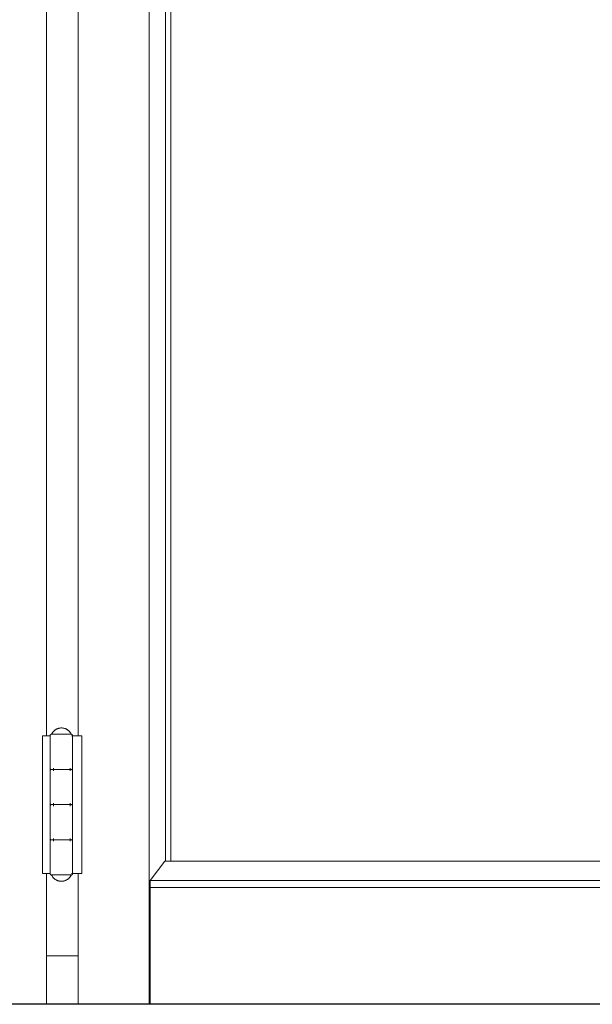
# Model space of a CAD drawing. Header units: inches. Extents: x 424 to 2043, y -237 to 445.
# Tile 797 of 965: x 869.878 to 870.285, y 216.697 to 217.397. Entities that reach past the tile are written whole.
import ezdxf

# ---------------------------------------------------------------- set-up
doc = ezdxf.new("R2010")
doc.units = ezdxf.units.IN
doc.header["$MEASUREMENT"] = 0
for name, color, linetype, lineweight in [('A-DOOR', 31, 'Continuous', 9), ('A-GENM', 13, 'Continuous', 9), ('A-WALL', 113, 'Continuous', 9)]:
    doc.layers.add(name, color=color, linetype=linetype, lineweight=lineweight)

# ---------------------------------------------------------------- blocks, each defined once
blk = doc.blocks.new('Generic Models 1 - Generic Models 1-135348-Section 1')
at = {"layer": 'A-GENM', "lineweight": 25}
blk.add_line((-89.39309, 1.6), (-119.66777, 1.6), dxfattribs=at)
blk = doc.blocks.new('5-panel_Bi-fold_external_door_10806 - Type 1-V59-Section 1')
at = {"layer": 'A-DOOR'}
for p, q in [((-106.91635, 4.33902), (-106.91635, 1.6)), ((-106.90455, 4.26274), (-106.90455, 1.70176)), ((-106.90087, 4.26274), (-106.90087, 1.70176)), ((-106.98915, 1.79096), (-106.98915, 2.751)), ((-106.96679, 2.751), (-106.96679, 1.79096)), ((-106.99214, 1.79096), (-106.98813, 1.79096)), ((-106.99214, 1.69296), (-106.99214, 1.79096)), ((-106.98813, 1.79096), (-106.98675, 1.79096)), ((-106.98664, 1.79096), (-106.98664, 1.76796)), ((-106.98662, 1.79096), (-106.98627, 1.79096)), ((-106.98662, 1.69296), (-106.98662, 1.79096)), ((-106.97906, 1.79196), (-106.9849, 1.79196)), ((-106.97238, 1.79196), (-106.97906, 1.79196)), ((-106.9714, 1.79096), (-106.97078, 1.79096)), ((-106.97066, 1.79096), (-106.96866, 1.79096)), ((-106.97066, 1.79096), (-106.97066, 1.69296)), ((-106.97064, 1.76796), (-106.97064, 1.79096)), ((-106.96866, 1.79096), (-106.96414, 1.79096)), ((-106.96414, 1.79096), (-106.96414, 1.69296)), ((-106.98664, 1.76596), (-106.98664, 1.74296)), ((-106.98413, 1.76596), (-106.98413, 1.76796)), ((-106.97822, 1.76696), (-106.97906, 1.76696)), ((-106.97906, 1.76696), (-106.97822, 1.76696)), ((-106.9725, 1.76796), (-106.9725, 1.76596)), ((-106.97064, 1.74296), (-106.97064, 1.76596)), ((-106.98664, 1.74096), (-106.98664, 1.71796)), ((-106.98413, 1.74096), (-106.98413, 1.74296)), ((-106.97822, 1.74196), (-106.97906, 1.74196)), ((-106.97906, 1.74196), (-106.97822, 1.74196)), ((-106.9725, 1.74296), (-106.9725, 1.74096)), ((-106.97064, 1.71796), (-106.97064, 1.74096)), ((-106.98664, 1.71596), (-106.98664, 1.69296)), ((-106.98413, 1.71596), (-106.98413, 1.71796)), ((-106.97822, 1.71696), (-106.97906, 1.71696)), ((-106.97906, 1.71696), (-106.97822, 1.71696)), ((-106.9725, 1.71796), (-106.9725, 1.71596)), ((-106.97064, 1.69296), (-106.97064, 1.71596)), ((-106.91554, 1.68791), (-106.90518, 1.70176)), ((-106.90518, 1.70176), (-106.36601, 1.70176)), ((-106.98813, 1.69296), (-106.99214, 1.69296)), ((-106.98915, 1.6), (-106.98915, 1.69296)), ((-106.98675, 1.69296), (-106.98813, 1.69296)), ((-106.98627, 1.69296), (-106.98662, 1.69296)), ((-106.9849, 1.69196), (-106.97906, 1.69196)), ((-106.97906, 1.69196), (-106.97238, 1.69196)), ((-106.97078, 1.69296), (-106.9714, 1.69296)), ((-106.96866, 1.69296), (-106.97066, 1.69296)), ((-106.96414, 1.69296), (-106.96866, 1.69296)), ((-106.96679, 1.69296), (-106.96679, 1.6)), ((-106.91561, 1.68294), (-106.91554, 1.68791)), ((-106.91554, 1.68791), (-106.36601, 1.68791)), ((-106.91561, 1.6), (-106.91561, 1.68294)), ((-106.91561, 1.68294), (-106.36601, 1.68294))]:
    blk.add_line(p, q, dxfattribs=at)
at = {"layer": 'A-DOOR', "flags": 128}
for points in [[(-106.98564, 1.79196), (-106.98551, 1.79224), (-106.98536, 1.79251), (-106.98521, 1.79278), (-106.98504, 1.79304), (-106.98487, 1.79329), (-106.98468, 1.79353), (-106.98448, 1.79377), (-106.98428, 1.794), (-106.98407, 1.79422), (-106.98384, 1.79443), (-106.98361, 1.79464), (-106.98337, 1.79483), (-106.98313, 1.79502), (-106.98287, 1.79519), (-106.98261, 1.79536), (-106.98235, 1.79551), (-106.98207, 1.79565), (-106.9818, 1.79578), (-106.98151, 1.7959), (-106.98123, 1.79601), (-106.98093, 1.79611), (-106.98064, 1.7962), (-106.98034, 1.79627), (-106.98004, 1.79633), (-106.97973, 1.79638), (-106.97943, 1.79642), (-106.97912, 1.79645), (-106.97881, 1.79646), (-106.97864, 1.79646)], [(-106.97864, 1.79646), (-106.97833, 1.79645), (-106.97803, 1.79644), (-106.97772, 1.79641), (-106.97741, 1.79636), (-106.97711, 1.79631), (-106.97681, 1.79624), (-106.97651, 1.79616), (-106.97622, 1.79607), (-106.97593, 1.79597), (-106.97564, 1.79585), (-106.97536, 1.79573), (-106.97509, 1.79559), (-106.97482, 1.79544), (-106.97455, 1.79529), (-106.9743, 1.79512), (-106.97404, 1.79494), (-106.9738, 1.79475), (-106.97357, 1.79455), (-106.97334, 1.79434), (-106.97312, 1.79413), (-106.97291, 1.7939), (-106.97271, 1.79367), (-106.97252, 1.79343), (-106.97234, 1.79318), (-106.97217, 1.79292), (-106.972, 1.79266), (-106.97185, 1.79239), (-106.97171, 1.79212), (-106.97164, 1.79196)], [(-106.98664, 1.79096), (-106.98664, 1.791), (-106.98664, 1.79104), (-106.98663, 1.79108), (-106.98663, 1.79112), (-106.98662, 1.79116), (-106.98661, 1.7912), (-106.9866, 1.79124), (-106.98659, 1.79128), (-106.98658, 1.79131), (-106.98656, 1.79135), (-106.98654, 1.79139), (-106.98653, 1.79142), (-106.98651, 1.79146), (-106.98649, 1.79149), (-106.98647, 1.79153), (-106.98644, 1.79156), (-106.98642, 1.79159), (-106.98639, 1.79162), (-106.98636, 1.79165), (-106.98634, 1.79168), (-106.98631, 1.79171), (-106.98628, 1.79173), (-106.98625, 1.79176), (-106.98621, 1.79178), (-106.98618, 1.7918), (-106.98615, 1.79182), (-106.98611, 1.79184), (-106.98608, 1.79186), (-106.98604, 1.79188), (-106.986, 1.79189), (-106.98596, 1.79191), (-106.98593, 1.79192), (-106.98589, 1.79193), (-106.98585, 1.79194), (-106.98581, 1.79195), (-106.98577, 1.79195), (-106.98573, 1.79196), (-106.98569, 1.79196), (-106.98565, 1.79196), (-106.98564, 1.79196)], [(-106.97906, 1.79196), (-106.97934, 1.79196), (-106.97961, 1.79196), (-106.97989, 1.79196), (-106.98017, 1.79196), (-106.98044, 1.79196), (-106.98071, 1.79196), (-106.98097, 1.79196), (-106.98123, 1.79196), (-106.98149, 1.79196), (-106.98175, 1.79196), (-106.98199, 1.79196), (-106.98224, 1.79196), (-106.98247, 1.79196), (-106.98271, 1.79196), (-106.98293, 1.79196), (-106.98315, 1.79196), (-106.98336, 1.79196), (-106.98356, 1.79196), (-106.98376, 1.79196), (-106.98394, 1.79196), (-106.98412, 1.79196), (-106.98429, 1.79196), (-106.98445, 1.79196), (-106.9846, 1.79196), (-106.98475, 1.79196), (-106.98488, 1.79196), (-106.985, 1.79196), (-106.98511, 1.79196), (-106.98521, 1.79196), (-106.9853, 1.79196), (-106.98538, 1.79196), (-106.98545, 1.79196), (-106.98551, 1.79196), (-106.98556, 1.79196), (-106.9856, 1.79196), (-106.98562, 1.79196), (-106.98564, 1.79196), (-106.98564, 1.79196)], [(-106.98564, 1.79196), (-106.98563, 1.79196), (-106.98562, 1.79196), (-106.98559, 1.79196), (-106.98555, 1.79196), (-106.9855, 1.79196), (-106.98544, 1.79196), (-106.98537, 1.79196), (-106.98528, 1.79196), (-106.98519, 1.79196), (-106.98509, 1.79196), (-106.98497, 1.79196), (-106.98485, 1.79196), (-106.98471, 1.79196), (-106.98457, 1.79196), (-106.98442, 1.79196), (-106.98425, 1.79196), (-106.98408, 1.79196)], [(-106.97164, 1.79196), (-106.97165, 1.79196), (-106.97166, 1.79196), (-106.97169, 1.79196), (-106.97173, 1.79196), (-106.97178, 1.79196), (-106.97184, 1.79196), (-106.97191, 1.79196), (-106.972, 1.79196), (-106.97209, 1.79196), (-106.97219, 1.79196), (-106.97231, 1.79196), (-106.97243, 1.79196), (-106.97257, 1.79196), (-106.97271, 1.79196), (-106.97286, 1.79196), (-106.97303, 1.79196), (-106.9732, 1.79196), (-106.97338, 1.79196), (-106.97357, 1.79196), (-106.97376, 1.79196), (-106.97397, 1.79196), (-106.97418, 1.79196), (-106.9744, 1.79196), (-106.97463, 1.79196), (-106.97486, 1.79196), (-106.9751, 1.79196), (-106.97534, 1.79196), (-106.97559, 1.79196), (-106.97584, 1.79196), (-106.9761, 1.79196), (-106.97637, 1.79196), (-106.97663, 1.79196), (-106.9769, 1.79196), (-106.97718, 1.79196), (-106.97745, 1.79196), (-106.97773, 1.79196), (-106.97801, 1.79196), (-106.97828, 1.79196), (-106.97856, 1.79196), (-106.97884, 1.79196), (-106.97906, 1.79196)], [(-106.97316, 1.79196), (-106.97299, 1.79196), (-106.97283, 1.79196), (-106.97268, 1.79196), (-106.97253, 1.79196), (-106.9724, 1.79196), (-106.97228, 1.79196), (-106.97217, 1.79196), (-106.97207, 1.79196), (-106.97198, 1.79196), (-106.9719, 1.79196), (-106.97183, 1.79196), (-106.97177, 1.79196), (-106.97172, 1.79196), (-106.97168, 1.79196), (-106.97166, 1.79196), (-106.97164, 1.79196), (-106.97164, 1.79196)], [(-106.97164, 1.79196), (-106.9716, 1.79196), (-106.97156, 1.79196), (-106.97152, 1.79195), (-106.97148, 1.79195), (-106.97144, 1.79194), (-106.9714, 1.79193), (-106.97136, 1.79192), (-106.97133, 1.79191), (-106.97129, 1.7919), (-106.97125, 1.79188), (-106.97121, 1.79187), (-106.97118, 1.79185), (-106.97114, 1.79183), (-106.97111, 1.79181), (-106.97108, 1.79179), (-106.97104, 1.79176), (-106.97101, 1.79174), (-106.97098, 1.79171), (-106.97095, 1.79169), (-106.97092, 1.79166), (-106.9709, 1.79163), (-106.97087, 1.7916), (-106.97084, 1.79157), (-106.97082, 1.79153), (-106.9708, 1.7915), (-106.97078, 1.79147), (-106.97076, 1.79143), (-106.97074, 1.7914), (-106.97072, 1.79136), (-106.97071, 1.79132), (-106.97069, 1.79129), (-106.97068, 1.79125), (-106.97067, 1.79121), (-106.97066, 1.79117), (-106.97065, 1.79113), (-106.97065, 1.79109), (-106.97064, 1.79105), (-106.97064, 1.79101), (-106.97064, 1.79097), (-106.97064, 1.79096)], [(-106.98564, 1.76696), (-106.98568, 1.76696), (-106.98572, 1.76696), (-106.98576, 1.76697), (-106.9858, 1.76697), (-106.98584, 1.76698), (-106.98588, 1.76699), (-106.98592, 1.767), (-106.98595, 1.76701), (-106.98599, 1.76703), (-106.98603, 1.76704), (-106.98607, 1.76706), (-106.9861, 1.76707), (-106.98614, 1.76709), (-106.98617, 1.76711), (-106.9862, 1.76714), (-106.98624, 1.76716), (-106.98627, 1.76718), (-106.9863, 1.76721), (-106.98633, 1.76724), (-106.98636, 1.76726), (-106.98638, 1.76729), (-106.98641, 1.76732), (-106.98644, 1.76736), (-106.98646, 1.76739), (-106.98648, 1.76742), (-106.9865, 1.76745), (-106.98652, 1.76749), (-106.98654, 1.76753), (-106.98656, 1.76756), (-106.98657, 1.7676), (-106.98659, 1.76764), (-106.9866, 1.76767), (-106.98661, 1.76771), (-106.98662, 1.76775), (-106.98663, 1.76779), (-106.98663, 1.76783), (-106.98664, 1.76787), (-106.98664, 1.76791), (-106.98664, 1.76795), (-106.98664, 1.76796)], [(-106.98664, 1.76596), (-106.98664, 1.766), (-106.98664, 1.76604), (-106.98663, 1.76608), (-106.98663, 1.76612), (-106.98662, 1.76616), (-106.98661, 1.7662), (-106.9866, 1.76624), (-106.98659, 1.76628), (-106.98658, 1.76631), (-106.98656, 1.76635), (-106.98654, 1.76639), (-106.98653, 1.76642), (-106.98651, 1.76646), (-106.98649, 1.76649), (-106.98647, 1.76653), (-106.98644, 1.76656), (-106.98642, 1.76659), (-106.98639, 1.76662), (-106.98636, 1.76665), (-106.98634, 1.76668), (-106.98631, 1.76671), (-106.98628, 1.76673), (-106.98625, 1.76676), (-106.98621, 1.76678), (-106.98618, 1.7668), (-106.98615, 1.76682), (-106.98611, 1.76684), (-106.98608, 1.76686), (-106.98604, 1.76688), (-106.986, 1.76689), (-106.98596, 1.76691), (-106.98593, 1.76692), (-106.98589, 1.76693), (-106.98585, 1.76694), (-106.98581, 1.76695), (-106.98577, 1.76695), (-106.98573, 1.76696), (-106.98569, 1.76696), (-106.98565, 1.76696), (-106.98564, 1.76696)], [(-106.97822, 1.76696), (-106.9785, 1.76696), (-106.97878, 1.76696), (-106.97906, 1.76696), (-106.97934, 1.76696), (-106.97962, 1.76696), (-106.9799, 1.76696), (-106.98017, 1.76696), (-106.98044, 1.76696), (-106.98071, 1.76696), (-106.98098, 1.76696), (-106.98124, 1.76696), (-106.9815, 1.76696), (-106.98175, 1.76696), (-106.982, 1.76696), (-106.98224, 1.76696), (-106.98248, 1.76696), (-106.98271, 1.76696), (-106.98293, 1.76696), (-106.98315, 1.76696), (-106.98336, 1.76696), (-106.98356, 1.76696), (-106.98376, 1.76696), (-106.98395, 1.76696), (-106.98412, 1.76696), (-106.98429, 1.76696), (-106.98445, 1.76696), (-106.98461, 1.76696), (-106.98475, 1.76696), (-106.98488, 1.76696), (-106.985, 1.76696), (-106.98511, 1.76696), (-106.98521, 1.76696), (-106.98531, 1.76696), (-106.98539, 1.76696), (-106.98546, 1.76696), (-106.98551, 1.76696), (-106.98556, 1.76696), (-106.9856, 1.76696), (-106.98562, 1.76696), (-106.98564, 1.76696), (-106.98564, 1.76696)], [(-106.98564, 1.76696), (-106.98563, 1.76696), (-106.98562, 1.76696), (-106.98559, 1.76696), (-106.98555, 1.76696), (-106.9855, 1.76696), (-106.98544, 1.76696), (-106.98537, 1.76696), (-106.98528, 1.76696), (-106.98519, 1.76696), (-106.98509, 1.76696), (-106.98497, 1.76696), (-106.98485, 1.76696), (-106.98471, 1.76696), (-106.98457, 1.76696), (-106.98442, 1.76696), (-106.98425, 1.76696), (-106.98408, 1.76696), (-106.9839, 1.76696), (-106.98371, 1.76696), (-106.98352, 1.76696), (-106.98331, 1.76696), (-106.9831, 1.76696), (-106.98288, 1.76696), (-106.98265, 1.76696), (-106.98242, 1.76696), (-106.98218, 1.76696), (-106.98194, 1.76696), (-106.98169, 1.76696), (-106.98144, 1.76696), (-106.98118, 1.76696), (-106.98091, 1.76696), (-106.98065, 1.76696), (-106.98038, 1.76696), (-106.9801, 1.76696), (-106.97983, 1.76696), (-106.97955, 1.76696), (-106.97927, 1.76696), (-106.97906, 1.76696)], [(-106.97906, 1.76696), (-106.97934, 1.76696), (-106.97961, 1.76696), (-106.97989, 1.76696), (-106.98017, 1.76696), (-106.98044, 1.76696), (-106.98071, 1.76696), (-106.98097, 1.76696), (-106.98123, 1.76696), (-106.98149, 1.76696), (-106.98175, 1.76696), (-106.98199, 1.76696), (-106.98224, 1.76696), (-106.98247, 1.76696), (-106.98271, 1.76696), (-106.98293, 1.76696), (-106.98315, 1.76696), (-106.98336, 1.76696), (-106.98356, 1.76696), (-106.98376, 1.76696), (-106.98394, 1.76696), (-106.98412, 1.76696), (-106.98429, 1.76696), (-106.98445, 1.76696), (-106.9846, 1.76696), (-106.98475, 1.76696), (-106.98488, 1.76696), (-106.985, 1.76696), (-106.98511, 1.76696), (-106.98521, 1.76696), (-106.9853, 1.76696), (-106.98538, 1.76696), (-106.98545, 1.76696), (-106.98551, 1.76696), (-106.98556, 1.76696), (-106.9856, 1.76696), (-106.98562, 1.76696), (-106.98564, 1.76696), (-106.98564, 1.76696)], [(-106.98564, 1.76696), (-106.98563, 1.76696), (-106.98562, 1.76696), (-106.98559, 1.76696), (-106.98555, 1.76696), (-106.9855, 1.76696), (-106.98544, 1.76696), (-106.98537, 1.76696), (-106.98528, 1.76696), (-106.98519, 1.76696), (-106.98509, 1.76696), (-106.98497, 1.76696), (-106.98485, 1.76696), (-106.98471, 1.76696), (-106.98457, 1.76696), (-106.98442, 1.76696), (-106.98425, 1.76696), (-106.98408, 1.76696), (-106.9839, 1.76696), (-106.98371, 1.76696), (-106.98352, 1.76696), (-106.98331, 1.76696), (-106.9831, 1.76696), (-106.98288, 1.76696), (-106.98265, 1.76696), (-106.98242, 1.76696), (-106.98218, 1.76696), (-106.98194, 1.76696), (-106.98169, 1.76696), (-106.98144, 1.76696), (-106.98118, 1.76696), (-106.98091, 1.76696), (-106.98065, 1.76696), (-106.98038, 1.76696), (-106.9801, 1.76696), (-106.97983, 1.76696), (-106.97955, 1.76696), (-106.97927, 1.76696), (-106.979, 1.76696), (-106.97872, 1.76696), (-106.97844, 1.76696), (-106.97822, 1.76696)], [(-106.97906, 1.76696), (-106.97878, 1.76696), (-106.9785, 1.76696), (-106.97822, 1.76696), (-106.97794, 1.76696), (-106.97766, 1.76696), (-106.97738, 1.76696), (-106.97711, 1.76696), (-106.97684, 1.76696), (-106.97657, 1.76696), (-106.9763, 1.76696), (-106.97604, 1.76696), (-106.97578, 1.76696), (-106.97553, 1.76696), (-106.97528, 1.76696), (-106.97504, 1.76696), (-106.9748, 1.76696), (-106.97457, 1.76696), (-106.97435, 1.76696), (-106.97413, 1.76696), (-106.97392, 1.76696), (-106.97372, 1.76696), (-106.97352, 1.76696), (-106.97333, 1.76696), (-106.97316, 1.76696), (-106.97299, 1.76696), (-106.97283, 1.76696), (-106.97267, 1.76696), (-106.97253, 1.76696), (-106.9724, 1.76696), (-106.97228, 1.76696), (-106.97217, 1.76696), (-106.97207, 1.76696), (-106.97197, 1.76696), (-106.97189, 1.76696), (-106.97183, 1.76696), (-106.97177, 1.76696), (-106.97172, 1.76696), (-106.97168, 1.76696), (-106.97166, 1.76696), (-106.97164, 1.76696), (-106.97164, 1.76696)], [(-106.97164, 1.76696), (-106.97165, 1.76696), (-106.97166, 1.76696), (-106.97169, 1.76696), (-106.97173, 1.76696), (-106.97178, 1.76696), (-106.97184, 1.76696), (-106.97191, 1.76696), (-106.972, 1.76696), (-106.97209, 1.76696), (-106.97219, 1.76696), (-106.97231, 1.76696), (-106.97243, 1.76696), (-106.97257, 1.76696), (-106.97271, 1.76696), (-106.97286, 1.76696), (-106.97303, 1.76696), (-106.9732, 1.76696), (-106.97338, 1.76696), (-106.97357, 1.76696), (-106.97376, 1.76696), (-106.97397, 1.76696), (-106.97418, 1.76696), (-106.9744, 1.76696), (-106.97463, 1.76696), (-106.97486, 1.76696), (-106.9751, 1.76696), (-106.97534, 1.76696), (-106.97559, 1.76696), (-106.97584, 1.76696), (-106.9761, 1.76696), (-106.97637, 1.76696), (-106.97663, 1.76696), (-106.9769, 1.76696), (-106.97718, 1.76696), (-106.97745, 1.76696), (-106.97773, 1.76696), (-106.97801, 1.76696), (-106.97828, 1.76696), (-106.97856, 1.76696), (-106.97884, 1.76696), (-106.97906, 1.76696)], [(-106.97164, 1.76696), (-106.97165, 1.76696), (-106.97166, 1.76696), (-106.97169, 1.76696), (-106.97173, 1.76696), (-106.97178, 1.76696), (-106.97184, 1.76696), (-106.97191, 1.76696), (-106.972, 1.76696), (-106.97209, 1.76696), (-106.97219, 1.76696), (-106.97231, 1.76696), (-106.97243, 1.76696), (-106.97257, 1.76696), (-106.97271, 1.76696), (-106.97286, 1.76696), (-106.97303, 1.76696), (-106.9732, 1.76696), (-106.97338, 1.76696), (-106.97357, 1.76696), (-106.97376, 1.76696), (-106.97397, 1.76696), (-106.97418, 1.76696), (-106.9744, 1.76696), (-106.97463, 1.76696), (-106.97486, 1.76696), (-106.9751, 1.76696), (-106.97534, 1.76696), (-106.97559, 1.76696), (-106.97584, 1.76696), (-106.9761, 1.76696), (-106.97637, 1.76696), (-106.97663, 1.76696), (-106.9769, 1.76696), (-106.97718, 1.76696), (-106.97745, 1.76696), (-106.97773, 1.76696), (-106.97801, 1.76696), (-106.97822, 1.76696)], [(-106.97822, 1.76696), (-106.97794, 1.76696), (-106.97767, 1.76696), (-106.97739, 1.76696), (-106.97711, 1.76696), (-106.97684, 1.76696), (-106.97657, 1.76696), (-106.97631, 1.76696), (-106.97605, 1.76696), (-106.97579, 1.76696), (-106.97553, 1.76696), (-106.97529, 1.76696), (-106.97504, 1.76696), (-106.97481, 1.76696), (-106.97457, 1.76696), (-106.97435, 1.76696), (-106.97413, 1.76696), (-106.97392, 1.76696), (-106.97372, 1.76696), (-106.97352, 1.76696), (-106.97334, 1.76696), (-106.97316, 1.76696), (-106.97299, 1.76696), (-106.97283, 1.76696), (-106.97268, 1.76696), (-106.97253, 1.76696), (-106.9724, 1.76696), (-106.97228, 1.76696), (-106.97217, 1.76696), (-106.97207, 1.76696), (-106.97198, 1.76696), (-106.9719, 1.76696), (-106.97183, 1.76696), (-106.97177, 1.76696), (-106.97172, 1.76696), (-106.97168, 1.76696), (-106.97166, 1.76696), (-106.97164, 1.76696), (-106.97164, 1.76696)], [(-106.97064, 1.76796), (-106.97064, 1.76792), (-106.97064, 1.76788), (-106.97065, 1.76784), (-106.97065, 1.7678), (-106.97066, 1.76776), (-106.97067, 1.76772), (-106.97068, 1.76768), (-106.97069, 1.76765), (-106.9707, 1.76761), (-106.97072, 1.76757), (-106.97074, 1.76753), (-106.97075, 1.7675), (-106.97077, 1.76746), (-106.97079, 1.76743), (-106.97081, 1.7674), (-106.97084, 1.76736), (-106.97086, 1.76733), (-106.97089, 1.7673), (-106.97092, 1.76727), (-106.97094, 1.76724), (-106.97097, 1.76722), (-106.971, 1.76719), (-106.97103, 1.76717), (-106.97107, 1.76714), (-106.9711, 1.76712), (-106.97113, 1.7671), (-106.97117, 1.76708), (-106.9712, 1.76706), (-106.97124, 1.76704), (-106.97128, 1.76703), (-106.97132, 1.76702), (-106.97135, 1.767), (-106.97139, 1.76699), (-106.97143, 1.76698), (-106.97147, 1.76698), (-106.97151, 1.76697), (-106.97155, 1.76697), (-106.97159, 1.76696), (-106.97163, 1.76696), (-106.97164, 1.76696)], [(-106.97164, 1.76696), (-106.9716, 1.76696), (-106.97156, 1.76696), (-106.97152, 1.76695), (-106.97148, 1.76695), (-106.97144, 1.76694), (-106.9714, 1.76693), (-106.97136, 1.76692), (-106.97133, 1.76691), (-106.97129, 1.7669), (-106.97125, 1.76688), (-106.97121, 1.76687), (-106.97118, 1.76685), (-106.97114, 1.76683), (-106.97111, 1.76681), (-106.97108, 1.76679), (-106.97104, 1.76676), (-106.97101, 1.76674), (-106.97098, 1.76671), (-106.97095, 1.76669), (-106.97092, 1.76666), (-106.9709, 1.76663), (-106.97087, 1.7666), (-106.97084, 1.76657), (-106.97082, 1.76653), (-106.9708, 1.7665), (-106.97078, 1.76647), (-106.97076, 1.76643), (-106.97074, 1.7664), (-106.97072, 1.76636), (-106.97071, 1.76632), (-106.97069, 1.76629), (-106.97068, 1.76625), (-106.97067, 1.76621), (-106.97066, 1.76617), (-106.97065, 1.76613), (-106.97065, 1.76609), (-106.97064, 1.76605), (-106.97064, 1.76601), (-106.97064, 1.76597), (-106.97064, 1.76596)], [(-106.98564, 1.74196), (-106.98568, 1.74196), (-106.98572, 1.74196), (-106.98576, 1.74197), (-106.9858, 1.74197), (-106.98584, 1.74198), (-106.98588, 1.74199), (-106.98592, 1.742), (-106.98595, 1.74201), (-106.98599, 1.74203), (-106.98603, 1.74204), (-106.98607, 1.74206), (-106.9861, 1.74207), (-106.98614, 1.74209), (-106.98617, 1.74211), (-106.9862, 1.74214), (-106.98624, 1.74216), (-106.98627, 1.74218), (-106.9863, 1.74221), (-106.98633, 1.74224), (-106.98636, 1.74226), (-106.98638, 1.74229), (-106.98641, 1.74232), (-106.98644, 1.74236), (-106.98646, 1.74239), (-106.98648, 1.74242), (-106.9865, 1.74245), (-106.98652, 1.74249), (-106.98654, 1.74253), (-106.98656, 1.74256), (-106.98657, 1.7426), (-106.98659, 1.74264), (-106.9866, 1.74267), (-106.98661, 1.74271), (-106.98662, 1.74275), (-106.98663, 1.74279), (-106.98663, 1.74283), (-106.98664, 1.74287), (-106.98664, 1.74291), (-106.98664, 1.74295), (-106.98664, 1.74296)], [(-106.98664, 1.74096), (-106.98664, 1.741), (-106.98664, 1.74104), (-106.98663, 1.74108), (-106.98663, 1.74112), (-106.98662, 1.74116), (-106.98661, 1.7412), (-106.9866, 1.74124), (-106.98659, 1.74128), (-106.98658, 1.74131), (-106.98656, 1.74135), (-106.98654, 1.74139), (-106.98653, 1.74142), (-106.98651, 1.74146), (-106.98649, 1.74149), (-106.98647, 1.74153), (-106.98644, 1.74156), (-106.98642, 1.74159), (-106.98639, 1.74162), (-106.98636, 1.74165), (-106.98634, 1.74168), (-106.98631, 1.74171), (-106.98628, 1.74173), (-106.98625, 1.74176), (-106.98621, 1.74178), (-106.98618, 1.7418), (-106.98615, 1.74182), (-106.98611, 1.74184), (-106.98608, 1.74186), (-106.98604, 1.74188), (-106.986, 1.74189), (-106.98596, 1.74191), (-106.98593, 1.74192), (-106.98589, 1.74193), (-106.98585, 1.74194), (-106.98581, 1.74195), (-106.98577, 1.74195), (-106.98573, 1.74196), (-106.98569, 1.74196), (-106.98565, 1.74196), (-106.98564, 1.74196)], [(-106.97822, 1.74196), (-106.9785, 1.74196), (-106.97878, 1.74196), (-106.97906, 1.74196), (-106.97934, 1.74196), (-106.97962, 1.74196), (-106.9799, 1.74196), (-106.98017, 1.74196), (-106.98044, 1.74196), (-106.98071, 1.74196), (-106.98098, 1.74196), (-106.98124, 1.74196), (-106.9815, 1.74196), (-106.98175, 1.74196), (-106.982, 1.74196), (-106.98224, 1.74196), (-106.98248, 1.74196), (-106.98271, 1.74196), (-106.98293, 1.74196), (-106.98315, 1.74196), (-106.98336, 1.74196), (-106.98356, 1.74196), (-106.98376, 1.74196), (-106.98395, 1.74196), (-106.98412, 1.74196), (-106.98429, 1.74196), (-106.98445, 1.74196), (-106.98461, 1.74196), (-106.98475, 1.74196), (-106.98488, 1.74196), (-106.985, 1.74196), (-106.98511, 1.74196), (-106.98521, 1.74196), (-106.98531, 1.74196), (-106.98539, 1.74196), (-106.98546, 1.74196), (-106.98551, 1.74196), (-106.98556, 1.74196), (-106.9856, 1.74196), (-106.98562, 1.74196), (-106.98564, 1.74196), (-106.98564, 1.74196)], [(-106.98564, 1.74196), (-106.98563, 1.74196), (-106.98562, 1.74196), (-106.98559, 1.74196), (-106.98555, 1.74196), (-106.9855, 1.74196), (-106.98544, 1.74196), (-106.98537, 1.74196), (-106.98528, 1.74196), (-106.98519, 1.74196), (-106.98509, 1.74196), (-106.98497, 1.74196), (-106.98485, 1.74196), (-106.98471, 1.74196), (-106.98457, 1.74196), (-106.98442, 1.74196), (-106.98425, 1.74196), (-106.98408, 1.74196), (-106.9839, 1.74196), (-106.98371, 1.74196), (-106.98352, 1.74196), (-106.98331, 1.74196), (-106.9831, 1.74196), (-106.98288, 1.74196), (-106.98265, 1.74196), (-106.98242, 1.74196), (-106.98218, 1.74196), (-106.98194, 1.74196), (-106.98169, 1.74196), (-106.98144, 1.74196), (-106.98118, 1.74196), (-106.98091, 1.74196), (-106.98065, 1.74196), (-106.98038, 1.74196), (-106.9801, 1.74196), (-106.97983, 1.74196), (-106.97955, 1.74196), (-106.97927, 1.74196), (-106.97906, 1.74196)], [(-106.97906, 1.74196), (-106.97934, 1.74196), (-106.97961, 1.74196), (-106.97989, 1.74196), (-106.98017, 1.74196), (-106.98044, 1.74196), (-106.98071, 1.74196), (-106.98097, 1.74196), (-106.98123, 1.74196), (-106.98149, 1.74196), (-106.98175, 1.74196), (-106.98199, 1.74196), (-106.98224, 1.74196), (-106.98247, 1.74196), (-106.98271, 1.74196), (-106.98293, 1.74196), (-106.98315, 1.74196), (-106.98336, 1.74196), (-106.98356, 1.74196), (-106.98376, 1.74196), (-106.98394, 1.74196), (-106.98412, 1.74196), (-106.98429, 1.74196), (-106.98445, 1.74196), (-106.9846, 1.74196), (-106.98475, 1.74196), (-106.98488, 1.74196), (-106.985, 1.74196), (-106.98511, 1.74196), (-106.98521, 1.74196), (-106.9853, 1.74196), (-106.98538, 1.74196), (-106.98545, 1.74196), (-106.98551, 1.74196), (-106.98556, 1.74196), (-106.9856, 1.74196), (-106.98562, 1.74196), (-106.98564, 1.74196), (-106.98564, 1.74196)], [(-106.98564, 1.74196), (-106.98563, 1.74196), (-106.98562, 1.74196), (-106.98559, 1.74196), (-106.98555, 1.74196), (-106.9855, 1.74196), (-106.98544, 1.74196), (-106.98537, 1.74196), (-106.98528, 1.74196), (-106.98519, 1.74196), (-106.98509, 1.74196), (-106.98497, 1.74196), (-106.98485, 1.74196), (-106.98471, 1.74196), (-106.98457, 1.74196), (-106.98442, 1.74196), (-106.98425, 1.74196), (-106.98408, 1.74196), (-106.9839, 1.74196), (-106.98371, 1.74196), (-106.98352, 1.74196), (-106.98331, 1.74196), (-106.9831, 1.74196), (-106.98288, 1.74196), (-106.98265, 1.74196), (-106.98242, 1.74196), (-106.98218, 1.74196), (-106.98194, 1.74196), (-106.98169, 1.74196), (-106.98144, 1.74196), (-106.98118, 1.74196), (-106.98091, 1.74196), (-106.98065, 1.74196), (-106.98038, 1.74196), (-106.9801, 1.74196), (-106.97983, 1.74196), (-106.97955, 1.74196), (-106.97927, 1.74196), (-106.979, 1.74196), (-106.97872, 1.74196), (-106.97844, 1.74196), (-106.97822, 1.74196)], [(-106.97906, 1.74196), (-106.97878, 1.74196), (-106.9785, 1.74196), (-106.97822, 1.74196), (-106.97794, 1.74196), (-106.97766, 1.74196), (-106.97738, 1.74196), (-106.97711, 1.74196), (-106.97684, 1.74196), (-106.97657, 1.74196), (-106.9763, 1.74196), (-106.97604, 1.74196), (-106.97578, 1.74196), (-106.97553, 1.74196), (-106.97528, 1.74196), (-106.97504, 1.74196), (-106.9748, 1.74196), (-106.97457, 1.74196), (-106.97435, 1.74196), (-106.97413, 1.74196), (-106.97392, 1.74196), (-106.97372, 1.74196), (-106.97352, 1.74196), (-106.97333, 1.74196), (-106.97316, 1.74196), (-106.97299, 1.74196), (-106.97283, 1.74196), (-106.97267, 1.74196), (-106.97253, 1.74196), (-106.9724, 1.74196), (-106.97228, 1.74196), (-106.97217, 1.74196), (-106.97207, 1.74196), (-106.97197, 1.74196), (-106.97189, 1.74196), (-106.97183, 1.74196), (-106.97177, 1.74196), (-106.97172, 1.74196), (-106.97168, 1.74196), (-106.97166, 1.74196), (-106.97164, 1.74196), (-106.97164, 1.74196)], [(-106.97164, 1.74196), (-106.97165, 1.74196), (-106.97166, 1.74196), (-106.97169, 1.74196), (-106.97173, 1.74196), (-106.97178, 1.74196), (-106.97184, 1.74196), (-106.97191, 1.74196), (-106.972, 1.74196), (-106.97209, 1.74196), (-106.97219, 1.74196), (-106.97231, 1.74196), (-106.97243, 1.74196), (-106.97257, 1.74196), (-106.97271, 1.74196), (-106.97286, 1.74196), (-106.97303, 1.74196), (-106.9732, 1.74196), (-106.97338, 1.74196), (-106.97357, 1.74196), (-106.97376, 1.74196), (-106.97397, 1.74196), (-106.97418, 1.74196), (-106.9744, 1.74196), (-106.97463, 1.74196), (-106.97486, 1.74196), (-106.9751, 1.74196), (-106.97534, 1.74196), (-106.97559, 1.74196), (-106.97584, 1.74196), (-106.9761, 1.74196), (-106.97637, 1.74196), (-106.97663, 1.74196), (-106.9769, 1.74196), (-106.97718, 1.74196), (-106.97745, 1.74196), (-106.97773, 1.74196), (-106.97801, 1.74196), (-106.97828, 1.74196), (-106.97856, 1.74196), (-106.97884, 1.74196), (-106.97906, 1.74196)], [(-106.97164, 1.74196), (-106.97165, 1.74196), (-106.97166, 1.74196), (-106.97169, 1.74196), (-106.97173, 1.74196), (-106.97178, 1.74196), (-106.97184, 1.74196), (-106.97191, 1.74196), (-106.972, 1.74196), (-106.97209, 1.74196), (-106.97219, 1.74196), (-106.97231, 1.74196), (-106.97243, 1.74196), (-106.97257, 1.74196), (-106.97271, 1.74196), (-106.97286, 1.74196), (-106.97303, 1.74196), (-106.9732, 1.74196), (-106.97338, 1.74196), (-106.97357, 1.74196), (-106.97376, 1.74196), (-106.97397, 1.74196), (-106.97418, 1.74196), (-106.9744, 1.74196), (-106.97463, 1.74196), (-106.97486, 1.74196), (-106.9751, 1.74196), (-106.97534, 1.74196), (-106.97559, 1.74196), (-106.97584, 1.74196), (-106.9761, 1.74196), (-106.97637, 1.74196), (-106.97663, 1.74196), (-106.9769, 1.74196), (-106.97718, 1.74196), (-106.97745, 1.74196), (-106.97773, 1.74196), (-106.97801, 1.74196), (-106.97822, 1.74196)], [(-106.97822, 1.74196), (-106.97794, 1.74196), (-106.97767, 1.74196), (-106.97739, 1.74196), (-106.97711, 1.74196), (-106.97684, 1.74196), (-106.97657, 1.74196), (-106.97631, 1.74196), (-106.97605, 1.74196), (-106.97579, 1.74196), (-106.97553, 1.74196), (-106.97529, 1.74196), (-106.97504, 1.74196), (-106.97481, 1.74196), (-106.97457, 1.74196), (-106.97435, 1.74196), (-106.97413, 1.74196), (-106.97392, 1.74196), (-106.97372, 1.74196), (-106.97352, 1.74196), (-106.97334, 1.74196), (-106.97316, 1.74196), (-106.97299, 1.74196), (-106.97283, 1.74196), (-106.97268, 1.74196), (-106.97253, 1.74196), (-106.9724, 1.74196), (-106.97228, 1.74196), (-106.97217, 1.74196), (-106.97207, 1.74196), (-106.97198, 1.74196), (-106.9719, 1.74196), (-106.97183, 1.74196), (-106.97177, 1.74196), (-106.97172, 1.74196), (-106.97168, 1.74196), (-106.97166, 1.74196), (-106.97164, 1.74196), (-106.97164, 1.74196)], [(-106.97064, 1.74296), (-106.97064, 1.74292), (-106.97064, 1.74288), (-106.97065, 1.74284), (-106.97065, 1.7428), (-106.97066, 1.74276), (-106.97067, 1.74272), (-106.97068, 1.74268), (-106.97069, 1.74265), (-106.9707, 1.74261), (-106.97072, 1.74257), (-106.97074, 1.74253), (-106.97075, 1.7425), (-106.97077, 1.74246), (-106.97079, 1.74243), (-106.97081, 1.7424), (-106.97084, 1.74236), (-106.97086, 1.74233), (-106.97089, 1.7423), (-106.97092, 1.74227), (-106.97094, 1.74224), (-106.97097, 1.74222), (-106.971, 1.74219), (-106.97103, 1.74217), (-106.97107, 1.74214), (-106.9711, 1.74212), (-106.97113, 1.7421), (-106.97117, 1.74208), (-106.9712, 1.74206), (-106.97124, 1.74204), (-106.97128, 1.74203), (-106.97132, 1.74202), (-106.97135, 1.742), (-106.97139, 1.74199), (-106.97143, 1.74198), (-106.97147, 1.74198), (-106.97151, 1.74197), (-106.97155, 1.74197), (-106.97159, 1.74196), (-106.97163, 1.74196), (-106.97164, 1.74196)], [(-106.97164, 1.74196), (-106.9716, 1.74196), (-106.97156, 1.74196), (-106.97152, 1.74195), (-106.97148, 1.74195), (-106.97144, 1.74194), (-106.9714, 1.74193), (-106.97136, 1.74192), (-106.97133, 1.74191), (-106.97129, 1.7419), (-106.97125, 1.74188), (-106.97121, 1.74187), (-106.97118, 1.74185), (-106.97114, 1.74183), (-106.97111, 1.74181), (-106.97108, 1.74179), (-106.97104, 1.74176), (-106.97101, 1.74174), (-106.97098, 1.74171), (-106.97095, 1.74169), (-106.97092, 1.74166), (-106.9709, 1.74163), (-106.97087, 1.7416), (-106.97084, 1.74157), (-106.97082, 1.74153), (-106.9708, 1.7415), (-106.97078, 1.74147), (-106.97076, 1.74143), (-106.97074, 1.7414), (-106.97072, 1.74136), (-106.97071, 1.74132), (-106.97069, 1.74129), (-106.97068, 1.74125), (-106.97067, 1.74121), (-106.97066, 1.74117), (-106.97065, 1.74113), (-106.97065, 1.74109), (-106.97064, 1.74105), (-106.97064, 1.74101), (-106.97064, 1.74097), (-106.97064, 1.74096)], [(-106.98564, 1.71696), (-106.98568, 1.71696), (-106.98572, 1.71696), (-106.98576, 1.71697), (-106.9858, 1.71697), (-106.98584, 1.71698), (-106.98588, 1.71699), (-106.98592, 1.717), (-106.98595, 1.71701), (-106.98599, 1.71703), (-106.98603, 1.71704), (-106.98607, 1.71706), (-106.9861, 1.71707), (-106.98614, 1.71709), (-106.98617, 1.71711), (-106.9862, 1.71714), (-106.98624, 1.71716), (-106.98627, 1.71718), (-106.9863, 1.71721), (-106.98633, 1.71724), (-106.98636, 1.71726), (-106.98638, 1.71729), (-106.98641, 1.71732), (-106.98644, 1.71736), (-106.98646, 1.71739), (-106.98648, 1.71742), (-106.9865, 1.71745), (-106.98652, 1.71749), (-106.98654, 1.71753), (-106.98656, 1.71756), (-106.98657, 1.7176), (-106.98659, 1.71764), (-106.9866, 1.71767), (-106.98661, 1.71771), (-106.98662, 1.71775), (-106.98663, 1.71779), (-106.98663, 1.71783), (-106.98664, 1.71787), (-106.98664, 1.71791), (-106.98664, 1.71795), (-106.98664, 1.71796)], [(-106.98664, 1.71596), (-106.98664, 1.716), (-106.98664, 1.71604), (-106.98663, 1.71608), (-106.98663, 1.71612), (-106.98662, 1.71616), (-106.98661, 1.7162), (-106.9866, 1.71624), (-106.98659, 1.71628), (-106.98658, 1.71631), (-106.98656, 1.71635), (-106.98654, 1.71639), (-106.98653, 1.71642), (-106.98651, 1.71646), (-106.98649, 1.71649), (-106.98647, 1.71653), (-106.98644, 1.71656), (-106.98642, 1.71659), (-106.98639, 1.71662), (-106.98636, 1.71665), (-106.98634, 1.71668), (-106.98631, 1.71671), (-106.98628, 1.71673), (-106.98625, 1.71676), (-106.98621, 1.71678), (-106.98618, 1.7168), (-106.98615, 1.71682), (-106.98611, 1.71684), (-106.98608, 1.71686), (-106.98604, 1.71688), (-106.986, 1.71689), (-106.98596, 1.71691), (-106.98593, 1.71692), (-106.98589, 1.71693), (-106.98585, 1.71694), (-106.98581, 1.71695), (-106.98577, 1.71695), (-106.98573, 1.71696), (-106.98569, 1.71696), (-106.98565, 1.71696), (-106.98564, 1.71696)], [(-106.97822, 1.71696), (-106.9785, 1.71696), (-106.97878, 1.71696), (-106.97906, 1.71696), (-106.97934, 1.71696), (-106.97962, 1.71696), (-106.9799, 1.71696), (-106.98017, 1.71696), (-106.98044, 1.71696), (-106.98071, 1.71696), (-106.98098, 1.71696), (-106.98124, 1.71696), (-106.9815, 1.71696), (-106.98175, 1.71696), (-106.982, 1.71696), (-106.98224, 1.71696), (-106.98248, 1.71696), (-106.98271, 1.71696), (-106.98293, 1.71696), (-106.98315, 1.71696), (-106.98336, 1.71696), (-106.98356, 1.71696), (-106.98376, 1.71696), (-106.98395, 1.71696), (-106.98412, 1.71696), (-106.98429, 1.71696), (-106.98445, 1.71696), (-106.98461, 1.71696), (-106.98475, 1.71696), (-106.98488, 1.71696), (-106.985, 1.71696), (-106.98511, 1.71696), (-106.98521, 1.71696), (-106.98531, 1.71696), (-106.98539, 1.71696), (-106.98546, 1.71696), (-106.98551, 1.71696), (-106.98556, 1.71696), (-106.9856, 1.71696), (-106.98562, 1.71696), (-106.98564, 1.71696), (-106.98564, 1.71696)], [(-106.98564, 1.71696), (-106.98563, 1.71696), (-106.98562, 1.71696), (-106.98559, 1.71696), (-106.98555, 1.71696), (-106.9855, 1.71696), (-106.98544, 1.71696), (-106.98537, 1.71696), (-106.98528, 1.71696), (-106.98519, 1.71696), (-106.98509, 1.71696), (-106.98497, 1.71696), (-106.98485, 1.71696), (-106.98471, 1.71696), (-106.98457, 1.71696), (-106.98442, 1.71696), (-106.98425, 1.71696), (-106.98408, 1.71696), (-106.9839, 1.71696), (-106.98371, 1.71696), (-106.98352, 1.71696), (-106.98331, 1.71696), (-106.9831, 1.71696), (-106.98288, 1.71696), (-106.98265, 1.71696), (-106.98242, 1.71696), (-106.98218, 1.71696), (-106.98194, 1.71696), (-106.98169, 1.71696), (-106.98144, 1.71696), (-106.98118, 1.71696), (-106.98091, 1.71696), (-106.98065, 1.71696), (-106.98038, 1.71696), (-106.9801, 1.71696), (-106.97983, 1.71696), (-106.97955, 1.71696), (-106.97927, 1.71696), (-106.97906, 1.71696)], [(-106.97906, 1.71696), (-106.97934, 1.71696), (-106.97961, 1.71696), (-106.97989, 1.71696), (-106.98017, 1.71696), (-106.98044, 1.71696), (-106.98071, 1.71696), (-106.98097, 1.71696), (-106.98123, 1.71696), (-106.98149, 1.71696), (-106.98175, 1.71696), (-106.98199, 1.71696), (-106.98224, 1.71696), (-106.98247, 1.71696), (-106.98271, 1.71696), (-106.98293, 1.71696), (-106.98315, 1.71696), (-106.98336, 1.71696), (-106.98356, 1.71696), (-106.98376, 1.71696), (-106.98394, 1.71696), (-106.98412, 1.71696), (-106.98429, 1.71696), (-106.98445, 1.71696), (-106.9846, 1.71696), (-106.98475, 1.71696), (-106.98488, 1.71696), (-106.985, 1.71696), (-106.98511, 1.71696), (-106.98521, 1.71696), (-106.9853, 1.71696), (-106.98538, 1.71696), (-106.98545, 1.71696), (-106.98551, 1.71696), (-106.98556, 1.71696), (-106.9856, 1.71696), (-106.98562, 1.71696), (-106.98564, 1.71696), (-106.98564, 1.71696)], [(-106.98564, 1.71696), (-106.98563, 1.71696), (-106.98562, 1.71696), (-106.98559, 1.71696), (-106.98555, 1.71696), (-106.9855, 1.71696), (-106.98544, 1.71696), (-106.98537, 1.71696), (-106.98528, 1.71696), (-106.98519, 1.71696), (-106.98509, 1.71696), (-106.98497, 1.71696), (-106.98485, 1.71696), (-106.98471, 1.71696), (-106.98457, 1.71696), (-106.98442, 1.71696), (-106.98425, 1.71696), (-106.98408, 1.71696), (-106.9839, 1.71696), (-106.98371, 1.71696), (-106.98352, 1.71696), (-106.98331, 1.71696), (-106.9831, 1.71696), (-106.98288, 1.71696), (-106.98265, 1.71696), (-106.98242, 1.71696), (-106.98218, 1.71696), (-106.98194, 1.71696), (-106.98169, 1.71696), (-106.98144, 1.71696), (-106.98118, 1.71696), (-106.98091, 1.71696), (-106.98065, 1.71696), (-106.98038, 1.71696), (-106.9801, 1.71696), (-106.97983, 1.71696), (-106.97955, 1.71696), (-106.97927, 1.71696), (-106.979, 1.71696), (-106.97872, 1.71696), (-106.97844, 1.71696), (-106.97822, 1.71696)], [(-106.97906, 1.71696), (-106.97878, 1.71696), (-106.9785, 1.71696), (-106.97822, 1.71696), (-106.97794, 1.71696), (-106.97766, 1.71696), (-106.97738, 1.71696), (-106.97711, 1.71696), (-106.97684, 1.71696), (-106.97657, 1.71696), (-106.9763, 1.71696), (-106.97604, 1.71696), (-106.97578, 1.71696), (-106.97553, 1.71696), (-106.97528, 1.71696), (-106.97504, 1.71696), (-106.9748, 1.71696), (-106.97457, 1.71696), (-106.97435, 1.71696), (-106.97413, 1.71696), (-106.97392, 1.71696), (-106.97372, 1.71696), (-106.97352, 1.71696), (-106.97333, 1.71696), (-106.97316, 1.71696), (-106.97299, 1.71696), (-106.97283, 1.71696), (-106.97267, 1.71696), (-106.97253, 1.71696), (-106.9724, 1.71696), (-106.97228, 1.71696), (-106.97217, 1.71696), (-106.97207, 1.71696), (-106.97197, 1.71696), (-106.97189, 1.71696), (-106.97183, 1.71696), (-106.97177, 1.71696), (-106.97172, 1.71696), (-106.97168, 1.71696), (-106.97166, 1.71696), (-106.97164, 1.71696), (-106.97164, 1.71696)], [(-106.97164, 1.71696), (-106.97165, 1.71696), (-106.97166, 1.71696), (-106.97169, 1.71696), (-106.97173, 1.71696), (-106.97178, 1.71696), (-106.97184, 1.71696), (-106.97191, 1.71696), (-106.972, 1.71696), (-106.97209, 1.71696), (-106.97219, 1.71696), (-106.97231, 1.71696), (-106.97243, 1.71696), (-106.97257, 1.71696), (-106.97271, 1.71696), (-106.97286, 1.71696), (-106.97303, 1.71696), (-106.9732, 1.71696), (-106.97338, 1.71696), (-106.97357, 1.71696), (-106.97376, 1.71696), (-106.97397, 1.71696), (-106.97418, 1.71696), (-106.9744, 1.71696), (-106.97463, 1.71696), (-106.97486, 1.71696), (-106.9751, 1.71696), (-106.97534, 1.71696), (-106.97559, 1.71696), (-106.97584, 1.71696), (-106.9761, 1.71696), (-106.97637, 1.71696), (-106.97663, 1.71696), (-106.9769, 1.71696), (-106.97718, 1.71696), (-106.97745, 1.71696), (-106.97773, 1.71696), (-106.97801, 1.71696), (-106.97828, 1.71696), (-106.97856, 1.71696), (-106.97884, 1.71696), (-106.97906, 1.71696)], [(-106.97164, 1.71696), (-106.97165, 1.71696), (-106.97166, 1.71696), (-106.97169, 1.71696), (-106.97173, 1.71696), (-106.97178, 1.71696), (-106.97184, 1.71696), (-106.97191, 1.71696), (-106.972, 1.71696), (-106.97209, 1.71696), (-106.97219, 1.71696), (-106.97231, 1.71696), (-106.97243, 1.71696), (-106.97257, 1.71696), (-106.97271, 1.71696), (-106.97286, 1.71696), (-106.97303, 1.71696), (-106.9732, 1.71696), (-106.97338, 1.71696), (-106.97357, 1.71696), (-106.97376, 1.71696), (-106.97397, 1.71696), (-106.97418, 1.71696), (-106.9744, 1.71696), (-106.97463, 1.71696), (-106.97486, 1.71696), (-106.9751, 1.71696), (-106.97534, 1.71696), (-106.97559, 1.71696), (-106.97584, 1.71696), (-106.9761, 1.71696), (-106.97637, 1.71696), (-106.97663, 1.71696), (-106.9769, 1.71696), (-106.97718, 1.71696), (-106.97745, 1.71696), (-106.97773, 1.71696), (-106.97801, 1.71696), (-106.97822, 1.71696)], [(-106.97822, 1.71696), (-106.97794, 1.71696), (-106.97767, 1.71696), (-106.97739, 1.71696), (-106.97711, 1.71696), (-106.97684, 1.71696), (-106.97657, 1.71696), (-106.97631, 1.71696), (-106.97605, 1.71696), (-106.97579, 1.71696), (-106.97553, 1.71696), (-106.97529, 1.71696), (-106.97504, 1.71696), (-106.97481, 1.71696), (-106.97457, 1.71696), (-106.97435, 1.71696), (-106.97413, 1.71696), (-106.97392, 1.71696), (-106.97372, 1.71696), (-106.97352, 1.71696), (-106.97334, 1.71696), (-106.97316, 1.71696), (-106.97299, 1.71696), (-106.97283, 1.71696), (-106.97268, 1.71696), (-106.97253, 1.71696), (-106.9724, 1.71696), (-106.97228, 1.71696), (-106.97217, 1.71696), (-106.97207, 1.71696), (-106.97198, 1.71696), (-106.9719, 1.71696), (-106.97183, 1.71696), (-106.97177, 1.71696), (-106.97172, 1.71696), (-106.97168, 1.71696), (-106.97166, 1.71696), (-106.97164, 1.71696), (-106.97164, 1.71696)], [(-106.97064, 1.71796), (-106.97064, 1.71792), (-106.97064, 1.71788), (-106.97065, 1.71784), (-106.97065, 1.7178), (-106.97066, 1.71776), (-106.97067, 1.71772), (-106.97068, 1.71768), (-106.97069, 1.71765), (-106.9707, 1.71761), (-106.97072, 1.71757), (-106.97074, 1.71753), (-106.97075, 1.7175), (-106.97077, 1.71746), (-106.97079, 1.71743), (-106.97081, 1.7174), (-106.97084, 1.71736), (-106.97086, 1.71733), (-106.97089, 1.7173), (-106.97092, 1.71727), (-106.97094, 1.71724), (-106.97097, 1.71722), (-106.971, 1.71719), (-106.97103, 1.71717), (-106.97107, 1.71714), (-106.9711, 1.71712), (-106.97113, 1.7171), (-106.97117, 1.71708), (-106.9712, 1.71706), (-106.97124, 1.71704), (-106.97128, 1.71703), (-106.97132, 1.71702), (-106.97135, 1.717), (-106.97139, 1.71699), (-106.97143, 1.71698), (-106.97147, 1.71698), (-106.97151, 1.71697), (-106.97155, 1.71697), (-106.97159, 1.71696), (-106.97163, 1.71696), (-106.97164, 1.71696)], [(-106.97164, 1.71696), (-106.9716, 1.71696), (-106.97156, 1.71696), (-106.97152, 1.71695), (-106.97148, 1.71695), (-106.97144, 1.71694), (-106.9714, 1.71693), (-106.97136, 1.71692), (-106.97133, 1.71691), (-106.97129, 1.7169), (-106.97125, 1.71688), (-106.97121, 1.71687), (-106.97118, 1.71685), (-106.97114, 1.71683), (-106.97111, 1.71681), (-106.97108, 1.71679), (-106.97104, 1.71676), (-106.97101, 1.71674), (-106.97098, 1.71671), (-106.97095, 1.71669), (-106.97092, 1.71666), (-106.9709, 1.71663), (-106.97087, 1.7166), (-106.97084, 1.71657), (-106.97082, 1.71653), (-106.9708, 1.7165), (-106.97078, 1.71647), (-106.97076, 1.71643), (-106.97074, 1.7164), (-106.97072, 1.71636), (-106.97071, 1.71632), (-106.97069, 1.71629), (-106.97068, 1.71625), (-106.97067, 1.71621), (-106.97066, 1.71617), (-106.97065, 1.71613), (-106.97065, 1.71609), (-106.97064, 1.71605), (-106.97064, 1.71601), (-106.97064, 1.71597), (-106.97064, 1.71596)], [(-106.98564, 1.69196), (-106.98568, 1.69196), (-106.98572, 1.69196), (-106.98576, 1.69197), (-106.9858, 1.69197), (-106.98584, 1.69198), (-106.98588, 1.69199), (-106.98592, 1.692), (-106.98595, 1.69201), (-106.98599, 1.69203), (-106.98603, 1.69204), (-106.98607, 1.69206), (-106.9861, 1.69207), (-106.98614, 1.69209), (-106.98617, 1.69211), (-106.9862, 1.69214), (-106.98624, 1.69216), (-106.98627, 1.69218), (-106.9863, 1.69221), (-106.98633, 1.69224), (-106.98636, 1.69226), (-106.98638, 1.69229), (-106.98641, 1.69232), (-106.98644, 1.69236), (-106.98646, 1.69239), (-106.98648, 1.69242), (-106.9865, 1.69245), (-106.98652, 1.69249), (-106.98654, 1.69253), (-106.98656, 1.69256), (-106.98657, 1.6926), (-106.98659, 1.69264), (-106.9866, 1.69267), (-106.98661, 1.69271), (-106.98662, 1.69275), (-106.98663, 1.69279), (-106.98663, 1.69283), (-106.98664, 1.69287), (-106.98664, 1.69291), (-106.98664, 1.69295), (-106.98664, 1.69296)], [(-106.98412, 1.69196), (-106.98429, 1.69196), (-106.98445, 1.69196), (-106.98461, 1.69196), (-106.98475, 1.69196), (-106.98488, 1.69196), (-106.985, 1.69196), (-106.98511, 1.69196), (-106.98521, 1.69196), (-106.98531, 1.69196), (-106.98539, 1.69196), (-106.98546, 1.69196), (-106.98551, 1.69196), (-106.98556, 1.69196), (-106.9856, 1.69196), (-106.98562, 1.69196), (-106.98564, 1.69196), (-106.98564, 1.69196)], [(-106.98564, 1.69196), (-106.98563, 1.69196), (-106.98562, 1.69196), (-106.98559, 1.69196), (-106.98555, 1.69196), (-106.9855, 1.69196), (-106.98544, 1.69196), (-106.98537, 1.69196), (-106.98528, 1.69196), (-106.98519, 1.69196), (-106.98509, 1.69196), (-106.98497, 1.69196), (-106.98485, 1.69196), (-106.98471, 1.69196), (-106.98457, 1.69196), (-106.98442, 1.69196), (-106.98425, 1.69196), (-106.98408, 1.69196), (-106.9839, 1.69196), (-106.98371, 1.69196), (-106.98352, 1.69196), (-106.98331, 1.69196), (-106.9831, 1.69196), (-106.98288, 1.69196), (-106.98265, 1.69196), (-106.98242, 1.69196), (-106.98218, 1.69196), (-106.98194, 1.69196), (-106.98169, 1.69196), (-106.98144, 1.69196), (-106.98118, 1.69196), (-106.98091, 1.69196), (-106.98065, 1.69196), (-106.98038, 1.69196), (-106.9801, 1.69196), (-106.97983, 1.69196), (-106.97955, 1.69196), (-106.97927, 1.69196), (-106.97906, 1.69196)], [(-106.97864, 1.68746), (-106.97895, 1.68747), (-106.97925, 1.68749), (-106.97956, 1.68752), (-106.97987, 1.68756), (-106.98017, 1.68761), (-106.98047, 1.68768), (-106.98077, 1.68776), (-106.98106, 1.68785), (-106.98135, 1.68795), (-106.98164, 1.68807), (-106.98192, 1.68819), (-106.98219, 1.68833), (-106.98246, 1.68848), (-106.98273, 1.68864), (-106.98298, 1.6888), (-106.98324, 1.68898), (-106.98348, 1.68917), (-106.98371, 1.68937), (-106.98394, 1.68958), (-106.98416, 1.68979), (-106.98437, 1.69002), (-106.98457, 1.69025), (-106.98476, 1.69049), (-106.98494, 1.69074), (-106.98511, 1.691), (-106.98528, 1.69126), (-106.98543, 1.69153), (-106.98557, 1.6918), (-106.98564, 1.69196)], [(-106.97906, 1.69196), (-106.97878, 1.69196), (-106.9785, 1.69196), (-106.97822, 1.69196), (-106.97794, 1.69196), (-106.97766, 1.69196), (-106.97738, 1.69196), (-106.97711, 1.69196), (-106.97684, 1.69196), (-106.97657, 1.69196), (-106.9763, 1.69196), (-106.97604, 1.69196), (-106.97578, 1.69196), (-106.97553, 1.69196), (-106.97528, 1.69196), (-106.97504, 1.69196), (-106.9748, 1.69196), (-106.97457, 1.69196), (-106.97435, 1.69196), (-106.97413, 1.69196), (-106.97392, 1.69196), (-106.97372, 1.69196), (-106.97352, 1.69196), (-106.97333, 1.69196), (-106.97316, 1.69196), (-106.97299, 1.69196), (-106.97283, 1.69196), (-106.97267, 1.69196), (-106.97253, 1.69196), (-106.9724, 1.69196), (-106.97228, 1.69196), (-106.97217, 1.69196), (-106.97207, 1.69196), (-106.97197, 1.69196), (-106.97189, 1.69196), (-106.97183, 1.69196), (-106.97177, 1.69196), (-106.97172, 1.69196), (-106.97168, 1.69196), (-106.97166, 1.69196), (-106.97164, 1.69196), (-106.97164, 1.69196)], [(-106.97164, 1.69196), (-106.97177, 1.69168), (-106.97192, 1.69141), (-106.97207, 1.69115), (-106.97224, 1.69089), (-106.97241, 1.69063), (-106.9726, 1.69039), (-106.9728, 1.69015), (-106.973, 1.68992), (-106.97321, 1.6897), (-106.97344, 1.68949), (-106.97367, 1.68928), (-106.97391, 1.68909), (-106.97415, 1.6889), (-106.97441, 1.68873), (-106.97467, 1.68857), (-106.97493, 1.68841), (-106.97521, 1.68827), (-106.97548, 1.68814), (-106.97577, 1.68802), (-106.97605, 1.68791), (-106.97635, 1.68781), (-106.97664, 1.68772), (-106.97694, 1.68765), (-106.97724, 1.68759), (-106.97755, 1.68754), (-106.97785, 1.6875), (-106.97816, 1.68748), (-106.97847, 1.68746), (-106.97864, 1.68746)], [(-106.97164, 1.69196), (-106.97165, 1.69196), (-106.97166, 1.69196), (-106.97169, 1.69196), (-106.97173, 1.69196), (-106.97178, 1.69196), (-106.97184, 1.69196), (-106.97191, 1.69196), (-106.972, 1.69196), (-106.97209, 1.69196), (-106.97219, 1.69196), (-106.97231, 1.69196), (-106.97243, 1.69196), (-106.97257, 1.69196), (-106.97271, 1.69196), (-106.97286, 1.69196), (-106.97303, 1.69196)], [(-106.97064, 1.69296), (-106.97064, 1.69292), (-106.97064, 1.69288), (-106.97065, 1.69284), (-106.97065, 1.6928), (-106.97066, 1.69276), (-106.97067, 1.69272), (-106.97068, 1.69268), (-106.97069, 1.69265), (-106.9707, 1.69261), (-106.97072, 1.69257), (-106.97074, 1.69253), (-106.97075, 1.6925), (-106.97077, 1.69246), (-106.97079, 1.69243), (-106.97081, 1.6924), (-106.97084, 1.69236), (-106.97086, 1.69233), (-106.97089, 1.6923), (-106.97092, 1.69227), (-106.97094, 1.69224), (-106.97097, 1.69222), (-106.971, 1.69219), (-106.97103, 1.69217), (-106.97107, 1.69214), (-106.9711, 1.69212), (-106.97113, 1.6921), (-106.97117, 1.69208), (-106.9712, 1.69206), (-106.97124, 1.69204), (-106.97128, 1.69203), (-106.97132, 1.69202), (-106.97135, 1.692), (-106.97139, 1.69199), (-106.97143, 1.69198), (-106.97147, 1.69198), (-106.97151, 1.69197), (-106.97155, 1.69197), (-106.97159, 1.69196), (-106.97163, 1.69196), (-106.97164, 1.69196)]]:
    blk.add_lwpolyline(points, dxfattribs=at)

msp = doc.modelspace()

# ---------------------------------------------------------------- linework, layer by layer
at = {"layer": 'A-WALL'}
msp.add_open_spline([(869.8974, 216.73165), (869.90485, 216.73165), (869.9123, 216.73165), (869.91975, 216.73165)], degree=3, dxfattribs=at)

# ---------------------------------------------------------------- block references
at = {"layer": 'A-DOOR'}
msp.add_blockref('5-panel_Bi-fold_external_door_10806 - Type 1-V59-Section 1', (976.88654, 215.09721), dxfattribs=at)
at = {"layer": 'A-GENM', "lineweight": 25}
msp.add_blockref('Generic Models 1 - Generic Models 1-135348-Section 1', (976.88654, 215.09721), dxfattribs=at)

doc.saveas('drawing.dxf')
